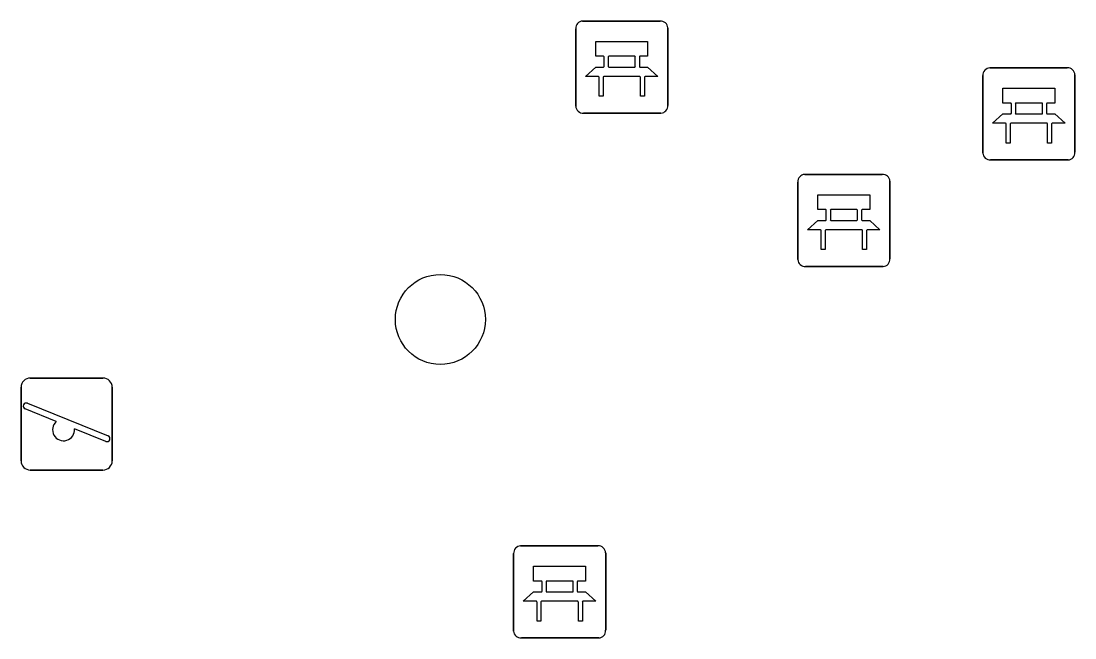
# Model space of a CAD drawing. Extents: x 160203 to 161526, y 379529 to 381797.
# Drawn here: x 161220.91 to 161232.36, y 381506.5 to 381513.2 of the extents above; entities that cross this region are included whole.
import ezdxf

# ---------------------------------------------------------------- set-up
doc = ezdxf.new("R2010")
doc.units = 0
for name, color, linetype in [('IMGEO_Bank', 7, 'Continuous'), ('IMGEO_Boom', 7, 'Continuous'), ('IMGEO_Speelvoorziening', 7, 'Continuous')]:
    doc.layers.add(name, color=color, linetype=linetype)

msp = doc.modelspace()

# ---------------------------------------------------------------- linework, layer by layer
at = {"layer": 'IMGEO_Bank'}
for p, q in [((161227.012, 381513.2), (161227.853, 381513.2)), ((161227.853, 381513.2), (161227.012, 381513.2)), ((161226.937, 381512.275), (161226.937, 381513.116)), ((161226.937, 381513.116), (161226.937, 381512.275)), ((161227.937, 381513.125), (161227.937, 381512.284)), ((161227.937, 381512.284), (161227.937, 381513.125)), ((161227.246, 381512.706), (161227.246, 381512.812)), ((161227.29, 381512.812), (161227.29, 381512.706)), ((161227.578, 381512.818), (161227.296, 381512.818)), ((161227.584, 381512.706), (161227.584, 381512.812)), ((161227.628, 381512.812), (161227.628, 381512.706)), ((161227.296, 381512.7), (161227.578, 381512.7)), ((161231.435, 381512.691), (161232.276, 381512.691)), ((161232.276, 381512.691), (161231.435, 381512.691)), ((161227.634, 381512.598), (161227.241, 381512.598)), ((161231.36, 381511.766), (161231.36, 381512.607)), ((161231.36, 381512.607), (161231.36, 381511.766)), ((161232.36, 381512.616), (161232.36, 381511.775)), ((161232.36, 381511.775), (161232.36, 381512.616)), ((161231.669, 381512.197), (161231.669, 381512.303)), ((161231.713, 381512.303), (161231.713, 381512.197)), ((161232.001, 381512.309), (161231.719, 381512.309)), ((161232.007, 381512.197), (161232.007, 381512.303)), ((161232.051, 381512.303), (161232.051, 381512.197)), ((161227.862, 381512.2), (161227.021, 381512.2)), ((161227.021, 381512.2), (161227.862, 381512.2)), ((161231.719, 381512.191), (161232.001, 381512.191)), ((161232.057, 381512.089), (161231.664, 381512.089)), ((161232.285, 381511.691), (161231.444, 381511.691)), ((161231.444, 381511.691), (161232.285, 381511.691)), ((161229.35, 381510.609), (161229.35, 381511.45)), ((161229.35, 381511.45), (161229.35, 381510.609)), ((161229.425, 381511.534), (161230.266, 381511.534)), ((161230.266, 381511.534), (161229.425, 381511.534)), ((161230.35, 381511.459), (161230.35, 381510.618)), ((161230.35, 381510.618), (161230.35, 381511.459)), ((161229.659, 381511.04), (161229.659, 381511.146)), ((161229.703, 381511.146), (161229.703, 381511.04)), ((161229.991, 381511.152), (161229.709, 381511.152)), ((161229.997, 381511.04), (161229.997, 381511.146)), ((161230.041, 381511.146), (161230.041, 381511.04)), ((161229.709, 381511.034), (161229.991, 381511.034)), ((161230.047, 381510.932), (161229.654, 381510.932)), ((161230.275, 381510.534), (161229.434, 381510.534)), ((161229.434, 381510.534), (161230.275, 381510.534)), ((161226.337, 381507.498), (161227.178, 381507.498)), ((161227.178, 381507.498), (161226.337, 381507.498)), ((161227.262, 381507.423), (161227.262, 381506.582)), ((161227.262, 381506.582), (161227.262, 381507.423)), ((161226.262, 381506.573), (161226.262, 381507.414)), ((161226.262, 381507.414), (161226.262, 381506.573)), ((161226.571, 381507.004), (161226.571, 381507.11)), ((161226.615, 381507.11), (161226.615, 381507.004)), ((161226.903, 381507.116), (161226.621, 381507.116)), ((161226.909, 381507.004), (161226.909, 381507.11)), ((161226.953, 381507.11), (161226.953, 381507.004)), ((161226.621, 381506.998), (161226.903, 381506.998)), ((161226.959, 381506.896), (161226.566, 381506.896)), ((161227.187, 381506.498), (161226.346, 381506.498)), ((161226.346, 381506.498), (161227.187, 381506.498))]:
    msp.add_line(p, q, dxfattribs=at)
for points in [[(161227.24, 381512.818), (161227.154, 381512.818), (161227.154, 381512.979), (161227.717, 381512.979), (161227.717, 381512.818), (161227.634, 381512.818)], [(161227.184, 381512.598), (161227.042, 381512.598), (161227.154, 381512.7), (161227.24, 381512.7)], [(161227.634, 381512.7), (161227.717, 381512.7), (161227.829, 381512.598), (161227.69, 381512.598)], [(161227.234, 381512.591), (161227.234, 381512.384), (161227.191, 381512.384), (161227.191, 381512.591)], [(161227.684, 381512.591), (161227.684, 381512.384), (161227.64, 381512.384), (161227.64, 381512.591)], [(161231.663, 381512.309), (161231.577, 381512.309), (161231.577, 381512.47), (161232.14, 381512.47), (161232.14, 381512.309), (161232.057, 381512.309)], [(161231.607, 381512.089), (161231.465, 381512.089), (161231.577, 381512.191), (161231.663, 381512.191)], [(161232.057, 381512.191), (161232.14, 381512.191), (161232.252, 381512.089), (161232.113, 381512.089)], [(161231.657, 381512.082), (161231.657, 381511.875), (161231.614, 381511.875), (161231.614, 381512.082)], [(161232.107, 381512.082), (161232.107, 381511.875), (161232.063, 381511.875), (161232.063, 381512.082)], [(161229.653, 381511.152), (161229.567, 381511.152), (161229.567, 381511.313), (161230.13, 381511.313), (161230.13, 381511.152), (161230.047, 381511.152)], [(161229.597, 381510.932), (161229.455, 381510.932), (161229.567, 381511.034), (161229.653, 381511.034)], [(161230.047, 381511.034), (161230.13, 381511.034), (161230.242, 381510.932), (161230.103, 381510.932)], [(161229.647, 381510.925), (161229.647, 381510.718), (161229.604, 381510.718), (161229.604, 381510.925)], [(161230.097, 381510.925), (161230.097, 381510.718), (161230.053, 381510.718), (161230.053, 381510.925)], [(161226.565, 381507.116), (161226.479, 381507.116), (161226.479, 381507.277), (161227.042, 381507.277), (161227.042, 381507.116), (161226.959, 381507.116)], [(161226.509, 381506.896), (161226.367, 381506.896), (161226.479, 381506.998), (161226.565, 381506.998)], [(161226.959, 381506.998), (161227.042, 381506.998), (161227.154, 381506.896), (161227.015, 381506.896)], [(161226.559, 381506.889), (161226.559, 381506.682), (161226.516, 381506.682), (161226.516, 381506.889)], [(161227.009, 381506.889), (161227.009, 381506.682), (161226.965, 381506.682), (161226.965, 381506.889)]]:
    msp.add_lwpolyline(points, dxfattribs=at)
for centre, radius, start, end in [((161227.015, 381513.122), 0.0779, 92.4484, 184.2845), ((161227.015, 381513.122), 0.0779, 92.4484, 184.2845), ((161227.859, 381513.122), 0.0779, 2.4484, 94.2845), ((161227.859, 381513.122), 0.0779, 2.4484, 94.2845), ((161227.239, 381512.811), 0.00671, 2.8957, 87.1043), ((161227.296, 381512.811), 0.00671, 92.8957, 177.1043), ((161227.578, 381512.811), 0.00671, 2.8957, 87.1043), ((161227.635, 381512.811), 0.00671, 92.8957, 177.1043), ((161227.239, 381512.707), 0.00671, 272.8957, 357.1043), ((161227.296, 381512.707), 0.00671, 182.8957, 267.1043), ((161227.578, 381512.707), 0.00671, 272.8957, 357.1043), ((161227.635, 381512.707), 0.00671, 182.8957, 267.1043), ((161231.438, 381512.613), 0.0779, 92.4484, 184.2845), ((161231.438, 381512.613), 0.0779, 92.4484, 184.2845), ((161232.282, 381512.613), 0.0779, 2.4484, 94.2845), ((161232.282, 381512.613), 0.0779, 2.4484, 94.2845), ((161227.184, 381512.591), 0.00671, 2.8957, 87.1043), ((161227.241, 381512.591), 0.00671, 92.8957, 177.1043), ((161227.633, 381512.591), 0.00671, 2.8957, 87.1043), ((161227.69, 381512.591), 0.00671, 92.8957, 177.1043), ((161227.015, 381512.278), 0.0779, 182.4484, 274.2845), ((161227.015, 381512.278), 0.0779, 182.4484, 274.2845), ((161227.859, 381512.278), 0.0779, 272.4484, 4.2845), ((161227.859, 381512.278), 0.0779, 272.4484, 4.2845), ((161231.662, 381512.302), 0.00671, 2.8957, 87.1043), ((161231.719, 381512.302), 0.00671, 92.8957, 177.1043), ((161232.001, 381512.302), 0.00671, 2.8957, 87.1043), ((161232.058, 381512.302), 0.00671, 92.8957, 177.1043), ((161231.662, 381512.198), 0.00671, 272.8957, 357.1043), ((161231.719, 381512.198), 0.00671, 182.8957, 267.1043), ((161232.001, 381512.198), 0.00671, 272.8957, 357.1043), ((161232.058, 381512.198), 0.00671, 182.8957, 267.1043), ((161231.607, 381512.082), 0.00671, 2.8957, 87.1043), ((161231.664, 381512.082), 0.00671, 92.8957, 177.1043), ((161232.056, 381512.082), 0.00671, 2.8957, 87.1043), ((161232.113, 381512.082), 0.00671, 92.8957, 177.1043), ((161231.438, 381511.769), 0.0779, 182.4484, 274.2845), ((161231.438, 381511.769), 0.0779, 182.4484, 274.2845), ((161232.282, 381511.769), 0.0779, 272.4484, 4.2845), ((161232.282, 381511.769), 0.0779, 272.4484, 4.2845), ((161229.428, 381511.456), 0.0779, 92.4484, 184.2845), ((161229.428, 381511.456), 0.0779, 92.4484, 184.2845), ((161230.272, 381511.456), 0.0779, 2.4484, 94.2845), ((161230.272, 381511.456), 0.0779, 2.4484, 94.2845), ((161229.652, 381511.145), 0.00671, 2.8957, 87.1043), ((161229.709, 381511.145), 0.00671, 92.8957, 177.1043), ((161229.991, 381511.145), 0.00671, 2.8957, 87.1043), ((161230.048, 381511.145), 0.00671, 92.8957, 177.1043), ((161229.652, 381511.041), 0.00671, 272.8957, 357.1043), ((161229.709, 381511.041), 0.00671, 182.8957, 267.1043), ((161229.991, 381511.041), 0.00671, 272.8957, 357.1043), ((161230.048, 381511.041), 0.00671, 182.8957, 267.1043), ((161229.597, 381510.925), 0.00671, 2.8957, 87.1043), ((161229.654, 381510.925), 0.00671, 92.8957, 177.1043), ((161230.046, 381510.925), 0.00671, 2.8957, 87.1043), ((161230.103, 381510.925), 0.00671, 92.8957, 177.1043), ((161229.428, 381510.612), 0.0779, 182.4484, 274.2845), ((161229.428, 381510.612), 0.0779, 182.4484, 274.2845), ((161230.272, 381510.612), 0.0779, 272.4484, 4.2845), ((161230.272, 381510.612), 0.0779, 272.4484, 4.2845), ((161226.34, 381507.42), 0.0779, 92.4484, 184.2845), ((161226.34, 381507.42), 0.0779, 92.4484, 184.2845), ((161227.184, 381507.42), 0.0779, 2.4484, 94.2845), ((161227.184, 381507.42), 0.0779, 2.4484, 94.2845), ((161226.564, 381507.109), 0.00671, 2.8957, 87.1043), ((161226.621, 381507.109), 0.00671, 92.8957, 177.1043), ((161226.903, 381507.109), 0.00671, 2.8957, 87.1043), ((161226.96, 381507.109), 0.00671, 92.8957, 177.1043), ((161226.564, 381507.005), 0.00671, 272.8957, 357.1043), ((161226.621, 381507.005), 0.00671, 182.8957, 267.1043), ((161226.903, 381507.005), 0.00671, 272.8957, 357.1043), ((161226.96, 381507.005), 0.00671, 182.8957, 267.1043), ((161226.509, 381506.889), 0.00671, 2.8957, 87.1043), ((161226.566, 381506.889), 0.00671, 92.8957, 177.1043), ((161226.958, 381506.889), 0.00671, 2.8957, 87.1043), ((161227.015, 381506.889), 0.00671, 92.8957, 177.1043), ((161226.34, 381506.576), 0.0779, 182.4484, 274.2845), ((161226.34, 381506.576), 0.0779, 182.4484, 274.2845), ((161227.184, 381506.576), 0.0779, 272.4484, 4.2845), ((161227.184, 381506.576), 0.0779, 272.4484, 4.2845)]:
    msp.add_arc(centre, radius, start, end, dxfattribs=at)
at = {"layer": 'IMGEO_Boom'}
msp.add_circle((161225.466, 381509.958), 0.489, dxfattribs=at)
at = {"layer": 'IMGEO_Speelvoorziening'}
for p, q in [((161221.011, 381509.322), (161221.801, 381509.322)), ((161221.801, 381509.322), (161221.011, 381509.322)), ((161220.911, 381508.422), (161220.911, 381509.222)), ((161220.911, 381509.222), (161220.911, 381508.422)), ((161221.901, 381509.222), (161221.901, 381508.422)), ((161221.901, 381508.422), (161221.901, 381509.222)), ((161220.98, 381509.047), (161221.856, 381508.694)), ((161221.294, 381508.85), (161220.955, 381508.987)), ((161221.832, 381508.634), (161221.492, 381508.771)), ((161221.801, 381508.322), (161221.011, 381508.322)), ((161221.011, 381508.322), (161221.801, 381508.322))]:
    msp.add_line(p, q, dxfattribs=at)
for centre, radius, start, end in [((161221.011, 381509.222), 0.1, 90, 180), ((161221.011, 381509.222), 0.1, 90, 180), ((161221.801, 381509.222), 0.1, 0, 90), ((161221.801, 381509.222), 0.1, 360, 90), ((161220.968, 381509.017), 0.0327, 68.078, 248.078), ((161221.373, 381508.76), 0.12, 130.9928, 5.1632), ((161221.844, 381508.664), 0.0327, 248.078, 68.078), ((161221.011, 381508.422), 0.1, 180, 270), ((161221.011, 381508.422), 0.1, 180, 270), ((161221.801, 381508.422), 0.1, 270, 0), ((161221.801, 381508.422), 0.1, 270, 0)]:
    msp.add_arc(centre, radius, start, end, dxfattribs=at)

doc.saveas('drawing.dxf')
